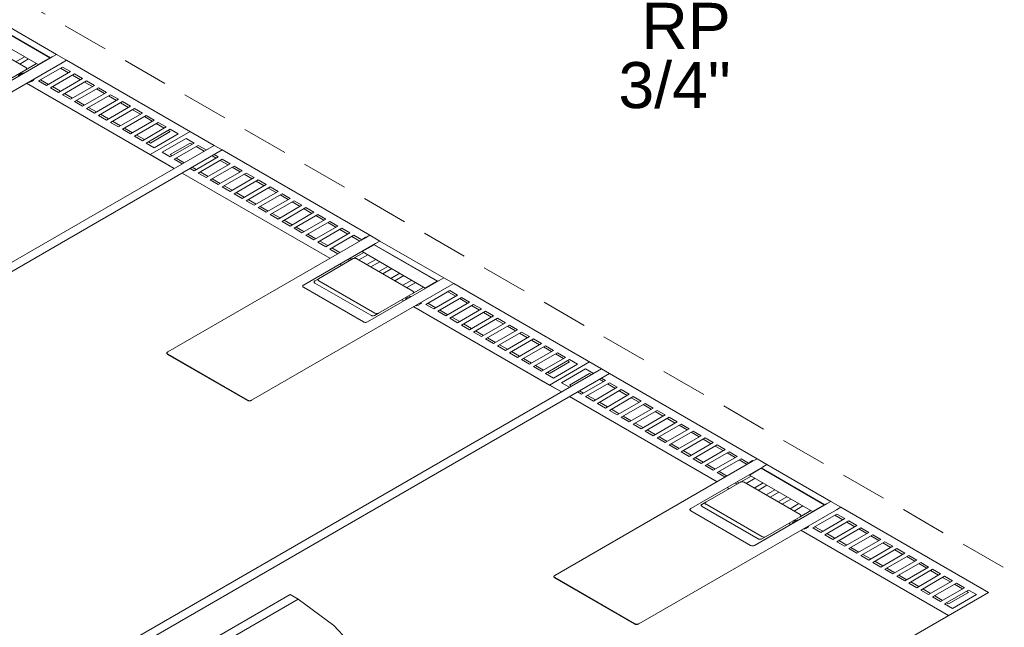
# Model space of a CAD drawing. Header units: millimetres. Extents: x 567 to 934, y -1 to 364.
# Tile 966 of 1056: x 737.6 to 741.87, y 191.72 to 194.36. Entities that reach past the tile are written whole.
import ezdxf

# ---------------------------------------------------------------- set-up
doc = ezdxf.new("R2010")
doc.units = ezdxf.units.MM
doc.header["$MEASUREMENT"] = 0
doc.linetypes.add('JIS_02_2.0', pattern=[0.3, 0.2, -0.1])
doc.linetypes.add('NULL', pattern=[0])
doc.layers.add('ARQ FINA', color=8, linetype='Continuous')
doc.layers.add('DI-Área do detalhe', color=10, linetype='JIS_02_2.0', lineweight=0)
doc.layers.add('Textos', color=7, linetype='Continuous', lineweight=9)
doc.styles.add('Arial', font='arial.ttf')

msp = doc.modelspace()

# ---------------------------------------------------------------- linework, layer by layer
at = {"layer": 'ARQ FINA', "lineweight": 5}
for p, q in [((737.4824, 194.3703), (737.7596, 194.2103)), ((737.4062, 194.3243), (737.6799, 194.1663)), ((737.4565, 194.3553), (737.7336, 194.1953)), ((737.4573, 194.3538), (737.731, 194.1958)), ((737.6258, 194.153), (737.3833, 194.293)), ((737.7404, 194.1992), (737.4288, 194.0193)), ((737.621, 194.2003), (737.5825, 194.178)), ((737.731, 194.1958), (737.6799, 194.1663)), ((737.7596, 194.2103), (737.7404, 194.1992)), ((737.8029, 194.1853), (737.7596, 194.2103)), ((737.7837, 194.1742), (736.9261, 193.6791)), ((737.5998, 194.168), (737.6383, 194.1903)), ((737.673, 194.1703), (737.6269, 194.1437)), ((737.6799, 194.1663), (737.6816, 194.1653)), ((737.6816, 194.0953), (737.7856, 194.1553)), ((737.777, 194.1503), (737.8116, 194.1303)), ((737.7837, 194.1742), (737.8029, 194.1853)), ((737.7856, 194.1553), (737.8202, 194.1353)), ((737.8029, 194.1853), (738.4437, 193.8153)), ((737.4765, 194.0568), (737.6269, 194.1437)), ((737.8202, 194.1353), (737.7163, 194.0753)), ((737.7336, 194.0653), (737.8375, 194.1253)), ((737.8722, 194.1053), (737.7682, 194.0453)), ((737.8289, 194.1203), (737.8636, 194.1003)), ((737.8375, 194.1253), (737.8722, 194.1053)), ((738.2705, 193.7153), (737.6297, 194.0853)), ((737.6297, 194.0853), (738.1666, 193.7753)), ((737.7163, 194.0753), (737.6816, 194.0953)), ((737.725, 194.0803), (737.6904, 194.1003)), ((737.7682, 194.0453), (737.7336, 194.0653)), ((737.777, 194.0503), (737.7423, 194.0703)), ((737.7856, 194.0353), (737.8895, 194.0953)), ((737.9241, 194.0753), (737.8202, 194.0153)), ((737.8375, 194.0053), (737.9414, 194.0653)), ((737.8809, 194.0903), (737.9155, 194.0703)), ((737.8895, 194.0953), (737.9241, 194.0753)), ((737.9414, 194.0653), (737.9761, 194.0453)), ((737.8202, 194.0153), (737.7856, 194.0353)), ((737.8289, 194.0203), (737.7943, 194.0403)), ((737.9761, 194.0453), (737.8722, 193.9853)), ((737.8895, 193.9753), (737.9934, 194.0353)), ((737.9329, 194.0603), (737.9675, 194.0403)), ((737.9848, 194.0303), (738.0195, 194.0103)), ((737.9934, 194.0353), (738.028, 194.0153)), ((737.8722, 193.9853), (737.8375, 194.0053)), ((737.8809, 193.9903), (737.8463, 194.0103)), ((737.9329, 193.9603), (737.8982, 193.9803)), ((738.028, 194.0153), (737.9241, 193.9553)), ((737.9414, 193.9453), (738.0454, 194.0053)), ((738.08, 193.9853), (737.9761, 193.9253)), ((738.0368, 194.0003), (738.0714, 193.9803)), ((738.0454, 194.0053), (738.08, 193.9853)), ((737.9241, 193.9553), (737.8895, 193.9753)), ((737.9761, 193.9253), (737.9414, 193.9453)), ((737.9848, 193.9303), (737.9502, 193.9503)), ((737.9934, 193.9153), (738.0973, 193.9753)), ((738.132, 193.9553), (738.028, 193.8953)), ((738.0454, 193.8853), (738.1493, 193.9453)), ((738.0887, 193.9703), (738.1234, 193.9503)), ((738.0973, 193.9753), (738.132, 193.9553)), ((738.1407, 193.9403), (738.1753, 193.9203)), ((738.1493, 193.9453), (738.1839, 193.9253)), ((738.028, 193.8953), (737.9934, 193.9153)), ((738.0368, 193.9003), (738.0021, 193.9203)), ((738.1839, 193.9253), (738.08, 193.8653)), ((738.0973, 193.8553), (738.2012, 193.9153)), ((738.2359, 193.8953), (738.132, 193.8353)), ((738.1927, 193.9103), (738.2273, 193.8903)), ((738.2012, 193.9153), (738.2359, 193.8953)), ((738.08, 193.8653), (738.0454, 193.8853)), ((738.0887, 193.8703), (738.0541, 193.8903)), ((738.132, 193.8353), (738.0973, 193.8553)), ((738.1407, 193.8403), (738.1061, 193.8603)), ((738.1493, 193.8253), (738.2532, 193.8853)), ((738.3398, 193.8753), (738.1666, 193.7753)), ((738.1666, 193.7753), (738.3398, 193.8753)), ((738.2533, 193.8753), (738.1667, 193.8253)), ((738.2878, 193.8653), (738.1839, 193.8053)), ((738.2446, 193.8803), (738.2533, 193.8753)), ((738.2532, 193.8853), (738.2878, 193.8653)), ((735.8803, 192.3353), (738.4437, 193.8153)), ((738.1839, 193.8053), (738.1493, 193.8253)), ((738.1667, 193.8253), (738.158, 193.8303)), ((738.2186, 193.7853), (738.3225, 193.8453)), ((738.3571, 193.8253), (738.2532, 193.7653)), ((738.2533, 193.7753), (738.3399, 193.8253)), ((738.2705, 193.7553), (738.3745, 193.8153)), ((738.3225, 193.8453), (738.3571, 193.8253)), ((738.3399, 193.8253), (738.3485, 193.8203)), ((738.3659, 193.8103), (738.4005, 193.7903)), ((738.3745, 193.8153), (738.4091, 193.7953)), ((738.4437, 193.8153), (738.4784, 193.7953)), ((738.4784, 193.7953), (735.9149, 192.3153)), ((738.1666, 193.7753), (738.2705, 193.7153)), ((738.2532, 193.7653), (738.2186, 193.7853)), ((738.2619, 193.7703), (738.2533, 193.7753)), ((738.4611, 193.7653), (738.3571, 193.7053)), ((738.4351, 193.7703), (738.4525, 193.7603)), ((738.4437, 193.7753), (738.4611, 193.7653)), ((738.4784, 193.7953), (739.1192, 193.4253)), ((738.3052, 193.7353), (738.2705, 193.7553)), ((738.3139, 193.7403), (738.2793, 193.7603)), ((738.3745, 193.6953), (738.4784, 193.7553)), ((738.513, 193.7353), (738.4091, 193.6753)), ((738.4264, 193.6653), (738.5303, 193.7253)), ((738.4698, 193.7503), (738.5044, 193.7303)), ((738.4784, 193.7553), (738.513, 193.7353)), ((738.5303, 193.7253), (738.565, 193.7053)), ((738.946, 193.3253), (738.3052, 193.6953)), ((738.3052, 193.6953), (738.946, 193.3253)), ((738.3571, 193.7053), (738.3398, 193.7153)), ((738.3659, 193.7103), (738.3485, 193.7203)), ((738.4091, 193.6753), (738.3745, 193.6953)), ((738.4178, 193.6803), (738.3832, 193.7003)), ((738.565, 193.7053), (738.4611, 193.6453)), ((738.4784, 193.6353), (738.5823, 193.6953)), ((738.5218, 193.7203), (738.5564, 193.7003)), ((738.5737, 193.6903), (738.6084, 193.6703)), ((738.5823, 193.6953), (738.6169, 193.6753)), ((738.4611, 193.6453), (738.4264, 193.6653)), ((738.4698, 193.6503), (738.4351, 193.6703)), ((738.513, 193.6153), (738.4784, 193.6353)), ((738.5218, 193.6203), (738.4871, 193.6403)), ((738.6169, 193.6753), (738.513, 193.6153)), ((738.5303, 193.6053), (738.6343, 193.6653)), ((738.6689, 193.6453), (738.565, 193.5853)), ((738.5823, 193.5753), (738.6862, 193.6353)), ((738.6257, 193.6603), (738.6603, 193.6403)), ((738.6343, 193.6653), (738.6689, 193.6453)), ((738.6862, 193.6353), (738.7209, 193.6153)), ((738.565, 193.5853), (738.5303, 193.6053)), ((738.5737, 193.5903), (738.5391, 193.6103)), ((738.7209, 193.6153), (738.6169, 193.5553)), ((738.6343, 193.5453), (738.7382, 193.6053)), ((738.6776, 193.6303), (738.7123, 193.6103)), ((738.7296, 193.6003), (738.7642, 193.5803)), ((738.7382, 193.6053), (738.7728, 193.5853)), ((738.6169, 193.5553), (738.5823, 193.5753)), ((738.6257, 193.5603), (738.591, 193.5803)), ((738.6776, 193.5303), (738.643, 193.5503)), ((738.7728, 193.5853), (738.6689, 193.5253)), ((738.6862, 193.5153), (738.7901, 193.5753)), ((738.8248, 193.5553), (738.7209, 193.4953)), ((738.7816, 193.5703), (738.8162, 193.5503)), ((738.7901, 193.5753), (738.8248, 193.5553)), ((738.6689, 193.5253), (738.6343, 193.5453)), ((738.7209, 193.4953), (738.6862, 193.5153)), ((738.7296, 193.5003), (738.695, 193.5203)), ((738.7382, 193.4853), (738.8421, 193.5453)), ((738.8767, 193.5253), (738.7728, 193.4653)), ((738.7901, 193.4553), (738.8941, 193.5153)), ((738.8335, 193.5403), (738.8682, 193.5203)), ((738.8421, 193.5453), (738.8767, 193.5253)), ((738.8855, 193.5103), (738.9201, 193.4903)), ((738.8941, 193.5153), (738.9287, 193.4953)), ((738.7728, 193.4653), (738.7382, 193.4853)), ((738.7816, 193.4703), (738.7469, 193.4903)), ((738.9287, 193.4953), (738.8248, 193.4353)), ((738.8421, 193.4253), (738.946, 193.4853)), ((738.9807, 193.4653), (738.8767, 193.4053)), ((738.9374, 193.4803), (738.9721, 193.4603)), ((738.946, 193.4853), (738.9807, 193.4653)), ((738.8248, 193.4353), (738.7901, 193.4553)), ((738.8335, 193.4403), (738.7989, 193.4603)), ((738.8767, 193.4053), (738.8421, 193.4253)), ((738.8855, 193.4103), (738.8508, 193.4303)), ((738.8941, 193.3953), (738.998, 193.4553)), ((739.0326, 193.4353), (738.9287, 193.3753)), ((738.946, 193.3653), (739.05, 193.4253)), ((738.9894, 193.4503), (739.024, 193.4303)), ((738.998, 193.4553), (739.0326, 193.4353)), ((739.05, 193.4253), (739.0846, 193.4053)), ((739.1192, 193.4253), (739.1001, 193.4142)), ((739.1625, 193.4003), (739.1192, 193.4253)), ((738.2424, 192.9191), (739.1001, 193.4142)), ((738.8318, 193.2093), (739.1434, 193.3892)), ((738.9287, 193.3753), (738.8941, 193.3953)), ((738.9374, 193.3803), (738.9028, 193.4003)), ((739.0414, 193.4203), (739.076, 193.4003)), ((739.0863, 193.3543), (739.1374, 193.3838)), ((739.0999, 193.4172), (739.088, 193.4103)), ((739.1024, 193.4157), (739.0999, 193.4171)), ((739.1366, 193.3853), (739.4137, 193.2253)), ((739.1374, 193.3838), (739.4111, 193.2258)), ((739.1434, 193.3892), (739.1625, 193.4003)), ((739.1625, 193.4003), (739.4397, 193.2403)), ((738.9807, 193.3453), (738.946, 193.3653)), ((738.9894, 193.3503), (738.9548, 193.3703)), ((739.0933, 193.3503), (739.0472, 193.3237)), ((739.072, 193.318), (739.1106, 193.3403)), ((739.0846, 193.3553), (739.0863, 193.3543)), ((739.0863, 193.3543), (739.36, 193.1963)), ((739.0472, 193.3237), (738.8968, 193.2368)), ((738.998, 193.2953), (738.9893, 193.3003)), ((738.9893, 193.3003), (738.998, 193.2953)), ((739.0326, 193.3153), (739.024, 193.3203)), ((739.0414, 193.3203), (739.0327, 193.3253)), ((739.3059, 193.183), (739.0634, 193.323)), ((739.1452, 193.3203), (739.1067, 193.298)), ((739.124, 193.288), (739.1625, 193.3103)), ((739.1972, 193.2903), (739.1586, 193.268)), ((739.176, 193.258), (739.2145, 193.2803)), ((739.2491, 193.2603), (739.2106, 193.238)), ((738.8968, 193.2368), (738.88, 193.2271)), ((739.1236, 193.0778), (738.8811, 193.2178)), ((738.8979, 193.2275), (739.1404, 193.0875)), ((739.4205, 193.2292), (739.1089, 193.0493)), ((739.2279, 193.228), (739.2665, 193.2503)), ((739.3011, 193.2303), (739.2626, 193.208)), ((739.2799, 193.198), (739.3184, 193.2203)), ((739.4111, 193.2258), (739.36, 193.1963)), ((739.4397, 193.2403), (739.4205, 193.2292)), ((739.483, 193.2153), (739.4397, 193.2403)), ((739.4638, 193.2042), (739.483, 193.2153)), ((739.483, 193.2153), (740.1238, 192.8453)), ((739.4638, 193.2042), (738.6062, 192.7091)), ((739.0916, 193.0493), (738.8318, 193.1993)), ((739.1566, 193.0868), (739.307, 193.1737)), ((739.3531, 193.2003), (739.307, 193.1737)), ((739.36, 193.1963), (739.3617, 193.1953)), ((739.3617, 193.1253), (739.4656, 193.1853)), ((739.4571, 193.1803), (739.4917, 193.1603)), ((739.4656, 193.1853), (739.5003, 193.1653)), ((739.2665, 193.1403), (739.2578, 193.1453)), ((739.2578, 193.1453), (739.2665, 193.1403)), ((739.3964, 193.1053), (739.3617, 193.1253)), ((739.4051, 193.1103), (739.3705, 193.1303)), ((739.5003, 193.1653), (739.3964, 193.1053)), ((739.4137, 193.0953), (739.5176, 193.1553)), ((739.5522, 193.1353), (739.4483, 193.0753)), ((739.4656, 193.0653), (739.5696, 193.1253)), ((739.509, 193.1503), (739.5437, 193.1303)), ((739.5176, 193.1553), (739.5522, 193.1353)), ((739.5696, 193.1253), (739.6042, 193.1053)), ((739.1398, 193.0771), (739.1566, 193.0868)), ((739.9506, 192.7453), (739.3098, 193.1153)), ((739.3098, 193.1153), (739.8987, 192.7753)), ((739.4483, 193.0753), (739.4137, 193.0953)), ((739.4571, 193.0803), (739.4224, 193.1003)), ((739.6042, 193.1053), (739.5003, 193.0453)), ((739.5176, 193.0353), (739.6215, 193.0953)), ((739.561, 193.1203), (739.5956, 193.1003)), ((739.6129, 193.0903), (739.6476, 193.0703)), ((739.6215, 193.0953), (739.6562, 193.0753)), ((739.5003, 193.0453), (739.4656, 193.0653)), ((739.509, 193.0503), (739.4744, 193.0703)), ((739.561, 193.0203), (739.5263, 193.0403)), ((739.6562, 193.0753), (739.5522, 193.0153)), ((739.5696, 193.0053), (739.6735, 193.0653)), ((739.7081, 193.0453), (739.6042, 192.9853)), ((739.6649, 193.0603), (739.6995, 193.0403)), ((739.6735, 193.0653), (739.7081, 193.0453)), ((739.5522, 193.0153), (739.5176, 193.0353)), ((739.6042, 192.9853), (739.5696, 193.0053)), ((739.6129, 192.9903), (739.5783, 193.0103)), ((739.6215, 192.9753), (739.7255, 193.0353)), ((739.7601, 193.0153), (739.6562, 192.9553)), ((739.6735, 192.9453), (739.7774, 193.0053)), ((739.7169, 193.0303), (739.7515, 193.0103)), ((739.7255, 193.0353), (739.7601, 193.0153)), ((739.7688, 193.0003), (739.8035, 192.9803)), ((739.7774, 193.0053), (739.8121, 192.9853)), ((739.6562, 192.9553), (739.6215, 192.9753)), ((739.6649, 192.9603), (739.6303, 192.9803)), ((739.8121, 192.9853), (739.7081, 192.9253)), ((739.7255, 192.9153), (739.8294, 192.9753)), ((739.864, 192.9553), (739.7601, 192.8953)), ((739.8208, 192.9703), (739.8554, 192.9503)), ((739.8294, 192.9753), (739.864, 192.9553)), ((738.2423, 192.9189), (738.2412, 192.9183)), ((738.2424, 192.9191), (738.2423, 192.919)), ((738.5887, 192.709), (738.2423, 192.909)), ((738.2424, 192.9091), (738.5889, 192.7091)), ((739.7081, 192.9253), (739.6735, 192.9453)), ((739.7169, 192.9303), (739.6822, 192.9503)), ((739.7601, 192.8953), (739.7255, 192.9153)), ((739.7688, 192.9003), (739.7342, 192.9203)), ((739.7774, 192.8853), (739.8813, 192.9453)), ((739.916, 192.9253), (739.8121, 192.8653)), ((739.8294, 192.8553), (739.9333, 192.9153)), ((739.8728, 192.9403), (739.9074, 192.9203)), ((739.8813, 192.9453), (739.916, 192.9253)), ((739.9247, 192.9103), (739.9594, 192.8903)), ((739.9333, 192.9153), (739.9679, 192.8953)), ((738.5876, 192.7083), (738.2412, 192.9083)), ((739.8121, 192.8653), (739.7774, 192.8853)), ((739.8208, 192.8703), (739.7861, 192.8903)), ((739.9679, 192.8953), (739.864, 192.8353)), ((739.8813, 192.8253), (739.9853, 192.8853)), ((739.9853, 192.8753), (739.8987, 192.8253)), ((740.0719, 192.8753), (739.8987, 192.7753)), ((739.8987, 192.7753), (740.0719, 192.8753)), ((739.9767, 192.8803), (739.9853, 192.8753)), ((739.9853, 192.8853), (740.0199, 192.8653)), ((737.5604, 191.3653), (740.1238, 192.8453)), ((740.1585, 192.8253), (737.595, 191.3453)), ((739.864, 192.8353), (739.8294, 192.8553)), ((739.8728, 192.8403), (739.8381, 192.8603)), ((739.916, 192.8053), (739.8813, 192.8253)), ((739.8987, 192.8253), (739.8901, 192.8303)), ((740.0199, 192.8653), (739.916, 192.8053)), ((739.9506, 192.7853), (740.0545, 192.8453)), ((740.0719, 192.8253), (739.9853, 192.7753)), ((740.0545, 192.8453), (740.0892, 192.8253)), ((740.0806, 192.8203), (740.0719, 192.8253)), ((740.1238, 192.8453), (740.1585, 192.8253)), ((740.1585, 192.8253), (740.7993, 192.4553)), ((739.9853, 192.7653), (739.9506, 192.7853)), ((740.1411, 192.7953), (740.0372, 192.7353)), ((740.0545, 192.7253), (740.1585, 192.7853)), ((740.1326, 192.7903), (740.1152, 192.8003)), ((740.1238, 192.8053), (740.1411, 192.7953)), ((740.1585, 192.7853), (740.1931, 192.7653)), ((739.8987, 192.7753), (739.9506, 192.7453)), ((739.9853, 192.7753), (739.994, 192.7703)), ((740.0372, 192.7353), (740.0199, 192.7453)), ((740.0286, 192.7503), (740.046, 192.7403)), ((740.1931, 192.7653), (740.0892, 192.7053)), ((740.1065, 192.6953), (740.2104, 192.7553)), ((740.1845, 192.7603), (740.1499, 192.7803)), ((740.2365, 192.7303), (740.2018, 192.7503)), ((740.2104, 192.7553), (740.2451, 192.7353)), ((738.6049, 192.7083), (738.606, 192.7089)), ((738.606, 192.709), (738.6062, 192.7091)), ((740.6261, 192.3553), (739.9853, 192.7253)), ((739.9853, 192.7253), (740.6261, 192.3553)), ((740.0892, 192.7053), (740.0545, 192.7253)), ((740.0633, 192.7303), (740.0979, 192.7103)), ((740.1152, 192.7003), (740.1499, 192.6803)), ((740.2451, 192.7353), (740.1411, 192.6753)), ((740.1585, 192.6653), (740.2624, 192.7253)), ((740.297, 192.7053), (740.1931, 192.6453)), ((740.2884, 192.7003), (740.2538, 192.7203)), ((740.2624, 192.7253), (740.297, 192.7053)), ((740.1411, 192.6753), (740.1065, 192.6953)), ((740.1931, 192.6453), (740.1585, 192.6653)), ((740.1672, 192.6703), (740.2018, 192.6503)), ((740.2104, 192.6353), (740.3143, 192.6953)), ((740.349, 192.6753), (740.2451, 192.6153)), ((740.2624, 192.6053), (740.3663, 192.6653)), ((740.3404, 192.6703), (740.3058, 192.6903)), ((740.3143, 192.6953), (740.349, 192.6753)), ((740.3924, 192.6403), (740.3577, 192.6603)), ((740.3663, 192.6653), (740.401, 192.6453)), ((740.2451, 192.6153), (740.2104, 192.6353)), ((740.2192, 192.6403), (740.2538, 192.6203)), ((740.2711, 192.6103), (740.3058, 192.5903)), ((740.401, 192.6453), (740.297, 192.5853)), ((740.3143, 192.5753), (740.4183, 192.6353)), ((740.4529, 192.6153), (740.349, 192.5553)), ((740.4443, 192.6103), (740.4097, 192.6303)), ((740.4183, 192.6353), (740.4529, 192.6153)), ((740.297, 192.5853), (740.2624, 192.6053)), ((740.349, 192.5553), (740.3143, 192.5753)), ((740.3231, 192.5803), (740.3577, 192.5603)), ((740.3663, 192.5453), (740.4702, 192.6053)), ((740.5049, 192.5853), (740.401, 192.5253)), ((740.4183, 192.5153), (740.5222, 192.5753)), ((740.4963, 192.5803), (740.4616, 192.6003)), ((740.4702, 192.6053), (740.5049, 192.5853)), ((740.5483, 192.5503), (740.5136, 192.5703)), ((740.5222, 192.5753), (740.5568, 192.5553)), ((740.401, 192.5253), (740.3663, 192.5453)), ((740.375, 192.5503), (740.4097, 192.5303)), ((740.5568, 192.5553), (740.4529, 192.4953)), ((740.4702, 192.4853), (740.5742, 192.5453)), ((740.6088, 192.5253), (740.5049, 192.4653)), ((740.6002, 192.5203), (740.5656, 192.5403)), ((740.5742, 192.5453), (740.6088, 192.5253)), ((740.4529, 192.4953), (740.4183, 192.5153)), ((740.427, 192.5203), (740.4616, 192.5003)), ((740.5049, 192.4653), (740.4702, 192.4853)), ((740.479, 192.4903), (740.5136, 192.4703)), ((740.5222, 192.4553), (740.6261, 192.5153)), ((740.6608, 192.4953), (740.5568, 192.4353)), ((740.5742, 192.4253), (740.6781, 192.4853)), ((740.6522, 192.4903), (740.6175, 192.5103)), ((740.6261, 192.5153), (740.6608, 192.4953)), ((740.6781, 192.4853), (740.7127, 192.4653)), ((739.9225, 191.9491), (740.7801, 192.4442)), ((740.5568, 192.4353), (740.5222, 192.4553)), ((740.5309, 192.4603), (740.5656, 192.4403)), ((740.7127, 192.4653), (740.6088, 192.4053)), ((740.6261, 192.3953), (740.73, 192.4553)), ((740.7041, 192.4603), (740.6695, 192.4803)), ((740.7561, 192.4303), (740.7215, 192.4503)), ((740.73, 192.4553), (740.7647, 192.4353)), ((740.78, 192.4472), (740.7681, 192.4403)), ((740.7825, 192.4457), (740.78, 192.4471)), ((740.7993, 192.4553), (740.7801, 192.4442)), ((740.8426, 192.4303), (740.7993, 192.4553)), ((740.5119, 192.2393), (740.8235, 192.4192)), ((740.6088, 192.4053), (740.5742, 192.4253)), ((740.5829, 192.4303), (740.6175, 192.4103)), ((740.6349, 192.4003), (740.6695, 192.3803)), ((740.7664, 192.3843), (740.8175, 192.4138)), ((740.8166, 192.4153), (741.0938, 192.2553)), ((740.8175, 192.4138), (741.0912, 192.2558)), ((740.8235, 192.4192), (740.8426, 192.4303)), ((740.8426, 192.4303), (741.1198, 192.2703)), ((740.7272, 192.3537), (740.5769, 192.2668)), ((740.6608, 192.3753), (740.6261, 192.3953)), ((740.7128, 192.3553), (740.7215, 192.3503)), ((740.7733, 192.3803), (740.7272, 192.3537)), ((740.7521, 192.348), (740.7907, 192.3703)), ((740.7647, 192.3853), (740.7664, 192.3843)), ((740.7664, 192.3843), (741.0401, 192.2263)), ((740.6781, 192.3253), (740.6694, 192.3303)), ((740.6694, 192.3303), (740.6781, 192.3253)), ((740.7127, 192.3453), (740.7041, 192.3503)), ((740.986, 192.213), (740.7435, 192.353)), ((740.8253, 192.3503), (740.7868, 192.328)), ((740.8041, 192.318), (740.8426, 192.3403)), ((740.8773, 192.3203), (740.8387, 192.298)), ((740.8561, 192.288), (740.8946, 192.3103)), ((740.9292, 192.2903), (740.8907, 192.268)), ((740.908, 192.258), (740.9465, 192.2803)), ((741.1198, 192.2703), (741.1006, 192.2592)), ((741.1631, 192.2453), (741.1198, 192.2703)), ((741.1439, 192.2342), (740.2863, 191.7391)), ((740.7717, 192.0793), (740.5119, 192.2293)), ((740.5769, 192.2668), (740.5601, 192.2571)), ((740.8037, 192.1078), (740.5612, 192.2478)), ((740.578, 192.2575), (740.8204, 192.1175)), ((741.1006, 192.2592), (740.789, 192.0793)), ((740.9812, 192.2603), (740.9427, 192.238)), ((740.96, 192.228), (740.9985, 192.2503)), ((741.0332, 192.2303), (740.987, 192.2037)), ((741.0912, 192.2558), (741.0401, 192.2263)), ((741.0401, 192.2263), (741.0418, 192.2253)), ((741.1439, 192.2342), (741.1631, 192.2453)), ((741.1631, 192.2453), (741.8039, 191.8753)), ((740.8367, 192.1168), (740.987, 192.2037)), ((741.0418, 192.1553), (741.1457, 192.2153)), ((741.1804, 192.1953), (741.0765, 192.1353)), ((741.0938, 192.1253), (741.1977, 192.1853)), ((741.1718, 192.1903), (741.1371, 192.2103)), ((741.1457, 192.2153), (741.1804, 192.1953)), ((741.1977, 192.1853), (741.2323, 192.1653)), ((740.9465, 192.1703), (740.9379, 192.1753)), ((740.9379, 192.1753), (740.9465, 192.1703)), ((741.6307, 191.7753), (740.9898, 192.1453)), ((740.9898, 192.1453), (741.6307, 191.7753)), ((741.0765, 192.1353), (741.0418, 192.1553)), ((741.0505, 192.1603), (741.0852, 192.1403)), ((741.2323, 192.1653), (741.1284, 192.1053)), ((741.1457, 192.0953), (741.2497, 192.1553)), ((741.2238, 192.1603), (741.1891, 192.1803)), ((741.2757, 192.1303), (741.2411, 192.1503)), ((741.2497, 192.1553), (741.2843, 192.1353)), ((740.8199, 192.1071), (740.8367, 192.1168)), ((741.1284, 192.1053), (741.0938, 192.1253)), ((741.1025, 192.1303), (741.1371, 192.1103)), ((741.1545, 192.1003), (741.1891, 192.0803)), ((741.2843, 192.1353), (741.1804, 192.0753)), ((741.1977, 192.0653), (741.3016, 192.1253)), ((741.3363, 192.1053), (741.2323, 192.0453)), ((741.3277, 192.1003), (741.293, 192.1203)), ((741.3016, 192.1253), (741.3363, 192.1053)), ((741.1804, 192.0753), (741.1457, 192.0953)), ((741.2323, 192.0453), (741.1977, 192.0653)), ((741.2064, 192.0703), (741.2411, 192.0503)), ((741.2497, 192.0353), (741.3536, 192.0953)), ((741.3882, 192.0753), (741.2843, 192.0153)), ((741.3016, 192.0053), (741.4055, 192.0653)), ((741.3796, 192.0703), (741.345, 192.0903)), ((741.3536, 192.0953), (741.3882, 192.0753)), ((741.4316, 192.0403), (741.397, 192.0603)), ((741.4055, 192.0653), (741.4402, 192.0453)), ((741.2843, 192.0153), (741.2497, 192.0353)), ((741.2584, 192.0403), (741.293, 192.0203)), ((741.4402, 192.0453), (741.3363, 191.9853)), ((741.3536, 191.9753), (741.4575, 192.0353)), ((741.4921, 192.0153), (741.3882, 191.9553)), ((741.4836, 192.0103), (741.4489, 192.0303)), ((741.4575, 192.0353), (741.4921, 192.0153)), ((741.3363, 191.9853), (741.3016, 192.0053)), ((741.3104, 192.0103), (741.345, 191.9903)), ((741.3882, 191.9553), (741.3536, 191.9753)), ((741.3623, 191.9803), (741.397, 191.9603)), ((741.4055, 191.9453), (741.5095, 192.0053)), ((741.5441, 191.9853), (741.4402, 191.9253)), ((741.4575, 191.9153), (741.5614, 191.9753)), ((741.5355, 191.9803), (741.5009, 192.0003)), ((741.5095, 192.0053), (741.5441, 191.9853)), ((741.5875, 191.9503), (741.5528, 191.9703)), ((741.5614, 191.9753), (741.5961, 191.9553)), ((739.9223, 191.9489), (739.9213, 191.9483)), ((740.2677, 191.7383), (739.9213, 191.9383)), ((739.9225, 191.9491), (739.9224, 191.949)), ((740.2688, 191.739), (739.9224, 191.939)), ((739.9225, 191.9391), (740.2689, 191.7391)), ((741.4402, 191.9253), (741.4055, 191.9453)), ((741.4143, 191.9503), (741.4489, 191.9303)), ((741.5961, 191.9553), (741.4921, 191.8953)), ((741.5095, 191.8853), (741.6134, 191.9453)), ((741.6394, 191.9203), (741.6048, 191.9403)), ((741.6134, 191.9453), (741.648, 191.9253)), ((741.4921, 191.8953), (741.4575, 191.9153)), ((741.4662, 191.9203), (741.5009, 191.9003)), ((741.5441, 191.8653), (741.5095, 191.8853)), ((741.5182, 191.8903), (741.5528, 191.8703)), ((741.648, 191.9253), (741.5441, 191.8653)), ((741.5614, 191.8553), (741.6653, 191.9153)), ((741.7, 191.8953), (741.5961, 191.8353)), ((741.6134, 191.8253), (741.7173, 191.8853)), ((741.6914, 191.8903), (741.6568, 191.9103)), ((741.6653, 191.9153), (741.7, 191.8953)), ((741.7173, 191.8853), (741.752, 191.8653)), ((737.7336, 191.2653), (738.7728, 191.8653)), ((737.7682, 191.2453), (738.8075, 191.8453)), ((738.7728, 191.8653), (738.8075, 191.8453)), ((741.8039, 191.8753), (739.2405, 190.3953)), ((741.5961, 191.8353), (741.5614, 191.8553)), ((741.5702, 191.8603), (741.6048, 191.8403)), ((741.6308, 191.8253), (741.7174, 191.8753)), ((741.752, 191.8653), (741.648, 191.8053)), ((741.7174, 191.8753), (741.7087, 191.8803)), ((741.648, 191.8053), (741.6134, 191.8253)), ((741.6221, 191.8303), (741.6308, 191.8253)), ((740.285, 191.7383), (740.2861, 191.7389)), ((740.2861, 191.739), (740.2863, 191.7391))]:
    msp.add_line(p, q, dxfattribs=at)
for points in [[(737.6269, 194.1437), (737.6283, 194.1448), (737.6293, 194.146), (737.6297, 194.1475), (737.6295, 194.149), (737.6288, 194.1504), (737.6275, 194.1518), (737.6258, 194.153)], [(737.6163, 194.1296), (737.6129, 194.1288), (737.6097, 194.1278), (737.6067, 194.1267), (737.6038, 194.1253), (737.6013, 194.1238), (737.599, 194.1222), (737.5969, 194.1204), (737.5952, 194.1186), (737.5938, 194.1166)], [(737.6407, 194.0896), (737.6441, 194.0904), (737.6473, 194.0914), (737.6503, 194.0925), (737.6532, 194.0939), (737.6557, 194.0954), (737.658, 194.097), (737.6601, 194.0987), (737.6618, 194.1006), (737.6632, 194.1026)], [(739.0884, 193.4081), (739.0878, 193.4091), (739.088, 193.4103), (739.0897, 193.4104)], [(739.0634, 193.323), (739.0613, 193.324), (739.0589, 193.3248), (739.0563, 193.3252), (739.0538, 193.3253), (739.0513, 193.3251), (739.0491, 193.3245), (739.0472, 193.3237)], [(738.8318, 193.1993), (738.8301, 193.2005), (738.8289, 193.202), (738.8283, 193.2035), (738.8283, 193.2051), (738.8289, 193.2066), (738.8301, 193.2081), (738.8318, 193.2093)], [(738.8811, 193.2178), (738.8793, 193.219), (738.8781, 193.2204), (738.8773, 193.2218), (738.8772, 193.2233), (738.8776, 193.2247), (738.8785, 193.226), (738.88, 193.2271)], [(738.8968, 193.2368), (738.8953, 193.2357), (738.8944, 193.2344), (738.8939, 193.233), (738.8941, 193.2315), (738.8949, 193.2301), (738.8961, 193.2287), (738.8979, 193.2275)], [(739.307, 193.1737), (739.3084, 193.1748), (739.3094, 193.176), (739.3098, 193.1775), (739.3096, 193.179), (739.3089, 193.1804), (739.3076, 193.1818), (739.3059, 193.183)], [(739.2964, 193.1596), (739.293, 193.1588), (739.2898, 193.1578), (739.2868, 193.1567), (739.2839, 193.1553), (739.2814, 193.1538), (739.279, 193.1522), (739.277, 193.1504), (739.2753, 193.1486), (739.2739, 193.1466)], [(739.3208, 193.1196), (739.3242, 193.1204), (739.3274, 193.1214), (739.3304, 193.1225), (739.3332, 193.1239), (739.3358, 193.1254), (739.3381, 193.127), (739.3402, 193.1287), (739.3419, 193.1306), (739.3432, 193.1326)], [(739.1404, 193.0875), (739.1425, 193.0865), (739.1449, 193.0857), (739.1474, 193.0853), (739.15, 193.0852), (739.1524, 193.0854), (739.1547, 193.086), (739.1566, 193.0868)], [(739.1089, 193.0493), (739.1068, 193.0483), (739.1043, 193.0476), (739.1016, 193.0473), (739.0989, 193.0473), (739.0962, 193.0476), (739.0937, 193.0483), (739.0916, 193.0493)], [(739.1398, 193.0771), (739.1379, 193.0763), (739.1357, 193.0757), (739.1332, 193.0755), (739.1306, 193.0756), (739.1281, 193.076), (739.1257, 193.0768), (739.1236, 193.0778)], [(738.2412, 192.9183), (738.2408, 192.9181), (738.2404, 192.9179), (738.2401, 192.9176), (738.2398, 192.9174), (738.2395, 192.9171), (738.2392, 192.9169), (738.239, 192.9166), (738.2387, 192.9163), (738.2385, 192.916), (738.2383, 192.9157), (738.2381, 192.9154), (738.238, 192.9151), (738.2379, 192.9148), (738.2378, 192.9145), (738.2377, 192.9142), (738.2376, 192.9139), (738.2376, 192.9136), (738.2376, 192.9133), (738.2376, 192.913), (738.2376, 192.9127), (738.2377, 192.9124), (738.2378, 192.9121), (738.2379, 192.9118), (738.238, 192.9115), (738.2381, 192.9112), (738.2383, 192.9109), (738.2385, 192.9106), (738.2387, 192.9103), (738.239, 192.9101), (738.2392, 192.9098), (738.2395, 192.9095), (738.2398, 192.9093), (738.2401, 192.909), (738.2404, 192.9088), (738.2408, 192.9085), (738.2412, 192.9083), (738.2412, 192.9083)], [(738.2403, 192.9175), (738.2399, 192.917), (738.2395, 192.9166), (738.2392, 192.9161), (738.239, 192.9156), (738.2388, 192.9151), (738.2387, 192.9146), (738.2387, 192.9141), (738.2387, 192.9135), (738.2388, 192.913), (738.2389, 192.9125), (738.2391, 192.912), (738.2394, 192.9115), (738.2398, 192.9111), (738.2401, 192.9106), (738.2406, 192.9102), (738.2411, 192.9097), (738.2417, 192.9093), (738.2423, 192.909), (738.2423, 192.909)], [(738.2403, 192.9175), (738.2399, 192.917), (738.2396, 192.9166), (738.2393, 192.9161), (738.239, 192.9156), (738.2389, 192.9151), (738.2388, 192.9146), (738.2387, 192.9141), (738.2387, 192.9136), (738.2388, 192.913), (738.239, 192.9125), (738.2392, 192.912), (738.2394, 192.9115), (738.2398, 192.9111), (738.2402, 192.9106), (738.2406, 192.9102), (738.2411, 192.9097), (738.2417, 192.9093), (738.2423, 192.909), (738.2423, 192.909)], [(738.2424, 192.9191), (738.2421, 192.9188), (738.2417, 192.9186), (738.2414, 192.9184), (738.2411, 192.9181), (738.2408, 192.9179), (738.2405, 192.9176), (738.2402, 192.9173), (738.24, 192.917), (738.2398, 192.9168), (738.2396, 192.9165), (738.2394, 192.9162), (738.2393, 192.9159), (738.2391, 192.9156), (738.239, 192.9153), (738.239, 192.915), (738.2389, 192.9147), (738.2389, 192.9144), (738.2389, 192.9141), (738.2389, 192.9137), (738.2389, 192.9134), (738.239, 192.9131), (738.239, 192.9128), (738.2391, 192.9125), (738.2393, 192.9122), (738.2394, 192.9119), (738.2396, 192.9116), (738.2398, 192.9113), (738.24, 192.9111), (738.2402, 192.9108), (738.2405, 192.9105), (738.2408, 192.9103), (738.2411, 192.91), (738.2414, 192.9098), (738.2417, 192.9095), (738.2421, 192.9093), (738.2424, 192.9091), (738.2424, 192.9091)], [(738.5876, 192.7083), (738.5884, 192.7079), (738.5892, 192.7075), (738.5901, 192.7072), (738.5911, 192.7069), (738.592, 192.7067), (738.5931, 192.7065), (738.5941, 192.7064), (738.5952, 192.7063), (738.5962, 192.7062), (738.5973, 192.7063), (738.5984, 192.7064), (738.5994, 192.7065), (738.6004, 192.7067), (738.6014, 192.7069), (738.6024, 192.7072), (738.6033, 192.7075), (738.6041, 192.7079), (738.6049, 192.7083), (738.6049, 192.7083)], [(738.5887, 192.709), (738.5893, 192.7086), (738.59, 192.7083), (738.5908, 192.708), (738.5915, 192.7077), (738.5923, 192.7075), (738.5931, 192.7073), (738.594, 192.7071), (738.5949, 192.707), (738.5957, 192.7069), (738.5966, 192.7069), (738.5975, 192.7069), (738.5984, 192.7069), (738.5993, 192.707), (738.6002, 192.7071), (738.601, 192.7072), (738.6019, 192.7074), (738.6027, 192.7076), (738.6035, 192.7078), (738.6035, 192.7078)], [(738.5887, 192.709), (738.5894, 192.7086), (738.5901, 192.7083), (738.5908, 192.708), (738.5916, 192.7077), (738.5923, 192.7075), (738.5932, 192.7073), (738.594, 192.7072), (738.5949, 192.707), (738.5958, 192.707), (738.5967, 192.7069), (738.5975, 192.7069), (738.5984, 192.7069), (738.5993, 192.707), (738.6002, 192.7071), (738.601, 192.7072), (738.6019, 192.7074), (738.6027, 192.7076), (738.6035, 192.7078), (738.6035, 192.7078)], [(738.5889, 192.7091), (738.5892, 192.7088), (738.5896, 192.7086), (738.5901, 192.7084), (738.5905, 192.7083), (738.5909, 192.7081), (738.5914, 192.7079), (738.5919, 192.7078), (738.5923, 192.7076), (738.5928, 192.7075), (738.5933, 192.7074), (738.5938, 192.7073), (738.5943, 192.7072), (738.5949, 192.7072), (738.5954, 192.7071), (738.5959, 192.707), (738.5964, 192.707), (738.597, 192.707), (738.5975, 192.707), (738.598, 192.707), (738.5986, 192.707), (738.5991, 192.707), (738.5996, 192.7071), (738.6002, 192.7072), (738.6007, 192.7072), (738.6012, 192.7073), (738.6017, 192.7074), (738.6022, 192.7075), (738.6027, 192.7076), (738.6032, 192.7078), (738.6036, 192.7079), (738.6041, 192.7081), (738.6045, 192.7083), (738.605, 192.7084), (738.6054, 192.7086), (738.6058, 192.7088), (738.6062, 192.7091), (738.6062, 192.7091)], [(740.7684, 192.4381), (740.7679, 192.4391), (740.7681, 192.4403), (740.7697, 192.4404)], [(740.7435, 192.353), (740.7414, 192.354), (740.739, 192.3548), (740.7364, 192.3552), (740.7338, 192.3553), (740.7314, 192.3551), (740.7291, 192.3545), (740.7272, 192.3537)], [(740.5119, 192.2293), (740.5102, 192.2305), (740.509, 192.232), (740.5084, 192.2335), (740.5084, 192.2351), (740.509, 192.2366), (740.5102, 192.2381), (740.5119, 192.2393)], [(740.5612, 192.2478), (740.5594, 192.249), (740.5582, 192.2504), (740.5574, 192.2518), (740.5572, 192.2533), (740.5576, 192.2547), (740.5586, 192.256), (740.5601, 192.2571)], [(740.5769, 192.2668), (740.5754, 192.2657), (740.5744, 192.2644), (740.574, 192.263), (740.5742, 192.2615), (740.575, 192.2601), (740.5762, 192.2587), (740.578, 192.2575)], [(740.9765, 192.1896), (740.9731, 192.1888), (740.9699, 192.1878), (740.9668, 192.1867), (740.964, 192.1853), (740.9614, 192.1838), (740.9591, 192.1822), (740.9571, 192.1804), (740.9554, 192.1786), (740.954, 192.1766)], [(740.987, 192.2037), (740.9885, 192.2048), (740.9895, 192.206), (740.9899, 192.2075), (740.9897, 192.209), (740.989, 192.2104), (740.9877, 192.2118), (740.986, 192.213)], [(741.0009, 192.1496), (741.0043, 192.1504), (741.0075, 192.1514), (741.0105, 192.1525), (741.0133, 192.1539), (741.0159, 192.1554), (741.0182, 192.157), (741.0202, 192.1587), (741.022, 192.1606), (741.0233, 192.1626)], [(740.8199, 192.1071), (740.818, 192.1063), (740.8157, 192.1057), (740.8133, 192.1055), (740.8107, 192.1056), (740.8082, 192.106), (740.8058, 192.1068), (740.8037, 192.1078)], [(740.8204, 192.1175), (740.8226, 192.1165), (740.825, 192.1157), (740.8275, 192.1153), (740.8301, 192.1152), (740.8325, 192.1154), (740.8348, 192.116), (740.8367, 192.1168)], [(740.789, 192.0793), (740.7868, 192.0783), (740.7844, 192.0776), (740.7817, 192.0773), (740.779, 192.0773), (740.7763, 192.0776), (740.7738, 192.0783), (740.7717, 192.0793)], [(739.9213, 191.9483), (739.9209, 191.9481), (739.9205, 191.9479), (739.9202, 191.9476), (739.9199, 191.9474), (739.9196, 191.9471), (739.9193, 191.9469), (739.9191, 191.9466), (739.9188, 191.9463), (739.9186, 191.946), (739.9184, 191.9457), (739.9182, 191.9454), (739.9181, 191.9451), (739.918, 191.9448), (739.9179, 191.9445), (739.9178, 191.9442), (739.9177, 191.9439), (739.9177, 191.9436), (739.9177, 191.9433), (739.9177, 191.943), (739.9177, 191.9427), (739.9178, 191.9424), (739.9179, 191.9421), (739.918, 191.9418), (739.9181, 191.9415), (739.9182, 191.9412), (739.9184, 191.9409), (739.9186, 191.9406), (739.9188, 191.9403), (739.9191, 191.9401), (739.9193, 191.9398), (739.9196, 191.9395), (739.9199, 191.9393), (739.9202, 191.939), (739.9205, 191.9388), (739.9209, 191.9385), (739.9213, 191.9383), (739.9213, 191.9383)], [(739.9204, 191.9475), (739.92, 191.947), (739.9196, 191.9466), (739.9193, 191.9461), (739.9191, 191.9456), (739.9189, 191.9451), (739.9188, 191.9446), (739.9188, 191.9441), (739.9188, 191.9435), (739.9189, 191.943), (739.919, 191.9425), (739.9192, 191.942), (739.9195, 191.9415), (739.9198, 191.9411), (739.9202, 191.9406), (739.9207, 191.9402), (739.9212, 191.9397), (739.9217, 191.9393), (739.9224, 191.939), (739.9224, 191.939)], [(739.9204, 191.9475), (739.92, 191.947), (739.9197, 191.9466), (739.9194, 191.9461), (739.9191, 191.9456), (739.919, 191.9451), (739.9188, 191.9446), (739.9188, 191.9441), (739.9188, 191.9436), (739.9189, 191.943), (739.9191, 191.9425), (739.9193, 191.942), (739.9195, 191.9415), (739.9199, 191.9411), (739.9203, 191.9406), (739.9207, 191.9402), (739.9212, 191.9397), (739.9218, 191.9393), (739.9224, 191.939), (739.9224, 191.939)], [(739.9225, 191.9491), (739.9222, 191.9488), (739.9218, 191.9486), (739.9215, 191.9484), (739.9212, 191.9481), (739.9209, 191.9479), (739.9206, 191.9476), (739.9203, 191.9473), (739.9201, 191.947), (739.9199, 191.9468), (739.9197, 191.9465), (739.9195, 191.9462), (739.9194, 191.9459), (739.9192, 191.9456), (739.9191, 191.9453), (739.919, 191.945), (739.919, 191.9447), (739.919, 191.9444), (739.9189, 191.9441), (739.919, 191.9437), (739.919, 191.9434), (739.9191, 191.9431), (739.9191, 191.9428), (739.9192, 191.9425), (739.9194, 191.9422), (739.9195, 191.9419), (739.9197, 191.9416), (739.9199, 191.9413), (739.9201, 191.9411), (739.9203, 191.9408), (739.9206, 191.9405), (739.9209, 191.9403), (739.9212, 191.94), (739.9215, 191.9398), (739.9218, 191.9395), (739.9222, 191.9393), (739.9225, 191.9391), (739.9225, 191.9391)], [(738.7734, 190.6649), (738.935, 190.7757), (739.0617, 190.9008), (739.1497, 191.0364), (739.1964, 191.1788), (739.2006, 191.3236), (739.1621, 191.4667), (739.082, 191.604), (738.9626, 191.7314), (738.8075, 191.8453)], [(740.2677, 191.7383), (740.2685, 191.7379), (740.2693, 191.7375), (740.2702, 191.7372), (740.2712, 191.7369), (740.2721, 191.7367), (740.2732, 191.7365), (740.2742, 191.7364), (740.2753, 191.7363), (740.2763, 191.7362), (740.2774, 191.7363), (740.2785, 191.7364), (740.2795, 191.7365), (740.2805, 191.7367), (740.2815, 191.7369), (740.2824, 191.7372), (740.2833, 191.7375), (740.2842, 191.7379), (740.285, 191.7383), (740.285, 191.7383)], [(740.2688, 191.739), (740.2694, 191.7386), (740.2701, 191.7383), (740.2708, 191.738), (740.2716, 191.7377), (740.2724, 191.7375), (740.2732, 191.7373), (740.2741, 191.7371), (740.2749, 191.737), (740.2758, 191.7369), (740.2767, 191.7369), (740.2776, 191.7369), (740.2785, 191.7369), (740.2794, 191.737), (740.2802, 191.7371), (740.2811, 191.7372), (740.2819, 191.7374), (740.2828, 191.7376), (740.2835, 191.7378), (740.2835, 191.7378)], [(740.2688, 191.739), (740.2694, 191.7386), (740.2701, 191.7383), (740.2709, 191.738), (740.2716, 191.7377), (740.2724, 191.7375), (740.2733, 191.7373), (740.2741, 191.7372), (740.275, 191.737), (740.2759, 191.737), (740.2767, 191.7369), (740.2776, 191.7369), (740.2785, 191.7369), (740.2794, 191.737), (740.2803, 191.7371), (740.2811, 191.7372), (740.282, 191.7374), (740.2828, 191.7376), (740.2836, 191.7378), (740.2836, 191.7378)], [(740.2689, 191.7391), (740.2693, 191.7388), (740.2697, 191.7386), (740.2701, 191.7384), (740.2706, 191.7383), (740.271, 191.7381), (740.2715, 191.7379), (740.2719, 191.7378), (740.2724, 191.7376), (740.2729, 191.7375), (740.2734, 191.7374), (740.2739, 191.7373), (740.2744, 191.7372), (740.2749, 191.7372), (740.2755, 191.7371), (740.276, 191.737), (740.2765, 191.737), (740.2771, 191.737), (740.2776, 191.737), (740.2781, 191.737), (740.2787, 191.737), (740.2792, 191.737), (740.2797, 191.7371), (740.2802, 191.7372), (740.2808, 191.7372), (740.2813, 191.7373), (740.2818, 191.7374), (740.2823, 191.7375), (740.2828, 191.7376), (740.2833, 191.7378), (740.2837, 191.7379), (740.2842, 191.7381), (740.2846, 191.7383), (740.2851, 191.7384), (740.2855, 191.7386), (740.2859, 191.7388), (740.2863, 191.7391), (740.2863, 191.7391)]]:
    msp.add_lwpolyline(points, dxfattribs=at)
at = {"layer": 'DI-Área do detalhe'}
msp.add_lwpolyline([(726.6546, 191.8011), (734.4195, 196.2842), (744.4481, 190.4942), (736.6832, 186.0111), (726.6546, 191.8011)], dxfattribs=at)

# ---------------------------------------------------------------- texts
at = {"layer": 'Textos', "linetype": 'NULL', "char_height": 0.2, "attachment_point": 9, "line_spacing_factor": 0.6, "style": 'Arial'}
for s, insert, width in [('RP', (740.6853, 194.2341), 0.776524), ('3/4"', (740.6853, 193.9741), 0.975)]:
    msp.add_mtext(s, dxfattribs=dict(at, insert=insert, width=width))

doc.saveas('drawing.dxf')
